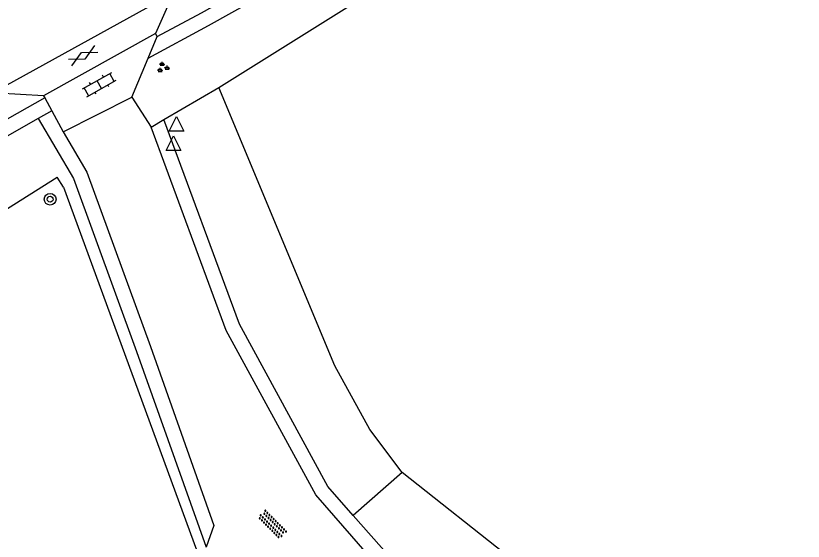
# Model space of a CAD drawing. Extents: x 124000 to 129000, y 395500 to 397503.
# Drawn here: x 128628.5 to 128682.2, y 395965.3 to 396001.2 of the extents above; entities that cross this region are included whole.
import ezdxf

# ---------------------------------------------------------------- set-up
doc = ezdxf.new("R2010")
doc.units = 0
for name, color, linetype in [('gg-afsc-draadraster', 7, 'Continuous'), ('gg-afsc-hekwerk', 7, 'Continuous'), ('gg-knt-onverhard', 7, 'Continuous'), ('gg-knt-verharding', 7, 'Continuous'), ('gg-knt-verharding nz', 7, 'Continuous'), ('gt-grn-groengrens', 7, 'Continuous'), ('gt-grn-groengrens NZ', 7, 'Continuous'), ('gt-grn-weggrens', 7, 'Continuous'), ('gt-symb-boom', 7, 'Continuous'), ('gt-symb-gesloten verharding', 7, 'Continuous'), ('gt-symb-groenvak', 7, 'Continuous'), ('gt-symb-klinker verharding', 7, 'Continuous'), ('gt-symb-overige verharding', 7, 'Continuous'), ('gt-symb-waterafsluiter', 7, 'Continuous')]:
    doc.layers.add(name, color=color, linetype=linetype)

# ---------------------------------------------------------------- blocks, each defined once
blk = doc.blocks.new('gt0-WAFSL')
at = {"layer": 'gt-symb-waterafsluiter'}
for p, q in [((-0.5, -0.333), (0, 0.667)), ((0, 0.667), (0.5, -0.333)), ((0.5, -0.333), (-0.5, -0.333))]:
    blk.add_line(p, q, dxfattribs=at)
blk = doc.blocks.new('gt0-GRVAK')
at = {"layer": 'gt-symb-groenvak'}
for p, q in [((-0.11, 0.189), (-0.228, 0.24)), ((-0.182, 0.153), (0.088, 0.153)), ((-0.091, 0.211), (-0.156, 0.322)), ((-0.047, 0.214), (-0.047, 0.393)), ((-0.004, 0.211), (0.061, 0.322)), ((0.015, 0.189), (0.133, 0.24)), ((0.262, -0.052), (0.197, 0.059)), ((0.305, -0.049), (0.305, 0.13)), ((0.349, -0.052), (0.414, 0.059)), ((-0.245, -0.228), (-0.363, -0.177)), ((-0.318, -0.264), (-0.047, -0.264)), ((-0.226, -0.206), (-0.291, -0.095)), ((-0.183, -0.203), (-0.183, -0.024)), ((-0.139, -0.206), (-0.074, -0.095)), ((-0.12, -0.228), (-0.002, -0.177)), ((0.243, -0.074), (0.125, -0.023)), ((0.17, -0.11), (0.441, -0.11)), ((0.368, -0.074), (0.486, -0.023))]:
    blk.add_line(p, q, dxfattribs=at)
blk = doc.blocks.new('gt0-OVH')
at = {"layer": 'gt-symb-overige verharding'}
for points in [[(-0.972, 0.298), (-0.967, 0.308), (-0.965, 0.319), (-0.966, 0.33), (-0.971, 0.34), (-0.978, 0.348), (-0.988, 0.353), (-0.999, 0.355), (-1.01, 0.354), (-1.02, 0.349), (-1.028, 0.342), (-1.033, 0.332), (-1.035, 0.321), (-1.034, 0.31), (-1.029, 0.3), (-1.022, 0.292), (-1.012, 0.287), (-1.001, 0.285), (-0.99, 0.286), (-0.98, 0.291)], [(-0.872, 0.106), (-0.867, 0.116), (-0.865, 0.126), (-0.866, 0.137), (-0.871, 0.147), (-0.878, 0.156), (-0.888, 0.161), (-0.899, 0.163), (-0.91, 0.162), (-0.92, 0.157), (-0.928, 0.15), (-0.933, 0.14), (-0.935, 0.129), (-0.934, 0.118), (-0.929, 0.108), (-0.922, 0.1), (-0.912, 0.095), (-0.901, 0.092), (-0.89, 0.094), (-0.88, 0.098)], [(-0.772, 0.298), (-0.767, 0.308), (-0.765, 0.319), (-0.766, 0.33), (-0.771, 0.34), (-0.778, 0.348), (-0.788, 0.353), (-0.799, 0.355), (-0.81, 0.354), (-0.82, 0.349), (-0.828, 0.342), (-0.833, 0.332), (-0.835, 0.321), (-0.834, 0.31), (-0.829, 0.3), (-0.822, 0.292), (-0.812, 0.287), (-0.801, 0.285), (-0.79, 0.286), (-0.78, 0.291)], [(-0.672, 0.106), (-0.667, 0.116), (-0.665, 0.126), (-0.666, 0.137), (-0.671, 0.147), (-0.678, 0.156), (-0.688, 0.161), (-0.699, 0.163), (-0.71, 0.162), (-0.72, 0.157), (-0.728, 0.15), (-0.733, 0.14), (-0.735, 0.129), (-0.734, 0.118), (-0.729, 0.108), (-0.722, 0.1), (-0.712, 0.095), (-0.701, 0.092), (-0.69, 0.094), (-0.68, 0.098)], [(-0.572, 0.298), (-0.567, 0.308), (-0.565, 0.319), (-0.566, 0.33), (-0.571, 0.34), (-0.578, 0.348), (-0.588, 0.353), (-0.599, 0.355), (-0.61, 0.354), (-0.62, 0.349), (-0.628, 0.342), (-0.633, 0.332), (-0.635, 0.321), (-0.634, 0.31), (-0.629, 0.3), (-0.622, 0.292), (-0.612, 0.287), (-0.601, 0.285), (-0.59, 0.286), (-0.58, 0.291)], [(-0.472, 0.106), (-0.467, 0.116), (-0.465, 0.126), (-0.466, 0.137), (-0.471, 0.147), (-0.478, 0.156), (-0.488, 0.161), (-0.499, 0.163), (-0.51, 0.162), (-0.52, 0.157), (-0.528, 0.15), (-0.533, 0.14), (-0.535, 0.129), (-0.534, 0.118), (-0.529, 0.108), (-0.522, 0.1), (-0.512, 0.095), (-0.501, 0.092), (-0.49, 0.094), (-0.48, 0.098)], [(-0.372, 0.298), (-0.367, 0.308), (-0.365, 0.319), (-0.366, 0.33), (-0.371, 0.34), (-0.378, 0.348), (-0.388, 0.353), (-0.399, 0.355), (-0.41, 0.354), (-0.42, 0.349), (-0.428, 0.342), (-0.433, 0.332), (-0.435, 0.321), (-0.434, 0.31), (-0.429, 0.3), (-0.422, 0.292), (-0.412, 0.287), (-0.401, 0.285), (-0.39, 0.286), (-0.38, 0.291)], [(-0.272, 0.106), (-0.267, 0.116), (-0.265, 0.126), (-0.266, 0.137), (-0.271, 0.147), (-0.278, 0.156), (-0.288, 0.161), (-0.299, 0.163), (-0.31, 0.162), (-0.32, 0.157), (-0.328, 0.15), (-0.333, 0.14), (-0.335, 0.129), (-0.334, 0.118), (-0.329, 0.108), (-0.322, 0.1), (-0.312, 0.095), (-0.301, 0.092), (-0.29, 0.094), (-0.28, 0.098)], [(-0.172, 0.298), (-0.167, 0.308), (-0.165, 0.319), (-0.166, 0.33), (-0.171, 0.34), (-0.178, 0.348), (-0.188, 0.353), (-0.199, 0.355), (-0.21, 0.354), (-0.22, 0.349), (-0.228, 0.342), (-0.233, 0.332), (-0.235, 0.321), (-0.234, 0.31), (-0.229, 0.3), (-0.222, 0.292), (-0.212, 0.287), (-0.201, 0.285), (-0.19, 0.286), (-0.18, 0.291)], [(-0.072, 0.106), (-0.067, 0.116), (-0.065, 0.126), (-0.066, 0.137), (-0.071, 0.147), (-0.078, 0.156), (-0.088, 0.161), (-0.099, 0.163), (-0.11, 0.162), (-0.12, 0.157), (-0.128, 0.15), (-0.133, 0.14), (-0.135, 0.129), (-0.134, 0.118), (-0.129, 0.108), (-0.122, 0.1), (-0.112, 0.095), (-0.101, 0.092), (-0.09, 0.094), (-0.08, 0.098)], [(0.028, 0.298), (0.033, 0.308), (0.035, 0.319), (0.034, 0.33), (0.029, 0.34), (0.022, 0.348), (0.012, 0.353), (0.001, 0.355), (-0.01, 0.354), (-0.02, 0.349), (-0.028, 0.342), (-0.033, 0.332), (-0.035, 0.321), (-0.034, 0.31), (-0.029, 0.3), (-0.022, 0.292), (-0.012, 0.287), (-0.001, 0.285), (0.01, 0.286), (0.02, 0.291)], [(0.128, 0.106), (0.133, 0.116), (0.135, 0.126), (0.134, 0.137), (0.129, 0.147), (0.122, 0.156), (0.112, 0.161), (0.101, 0.163), (0.09, 0.162), (0.08, 0.157), (0.072, 0.15), (0.067, 0.14), (0.065, 0.129), (0.066, 0.118), (0.071, 0.108), (0.078, 0.1), (0.088, 0.095), (0.099, 0.092), (0.11, 0.094), (0.12, 0.098)], [(0.228, 0.298), (0.233, 0.308), (0.235, 0.319), (0.234, 0.33), (0.229, 0.34), (0.222, 0.348), (0.212, 0.353), (0.201, 0.355), (0.19, 0.354), (0.18, 0.349), (0.172, 0.342), (0.167, 0.332), (0.165, 0.321), (0.166, 0.31), (0.171, 0.3), (0.178, 0.292), (0.188, 0.287), (0.199, 0.285), (0.21, 0.286), (0.22, 0.291)], [(0.328, 0.106), (0.333, 0.116), (0.335, 0.126), (0.334, 0.137), (0.329, 0.147), (0.322, 0.156), (0.312, 0.161), (0.301, 0.163), (0.29, 0.162), (0.28, 0.157), (0.272, 0.15), (0.267, 0.14), (0.265, 0.129), (0.266, 0.118), (0.271, 0.108), (0.278, 0.1), (0.288, 0.095), (0.299, 0.092), (0.31, 0.094), (0.32, 0.098)], [(0.428, 0.298), (0.433, 0.308), (0.435, 0.319), (0.434, 0.33), (0.429, 0.34), (0.422, 0.348), (0.412, 0.353), (0.401, 0.355), (0.39, 0.354), (0.38, 0.349), (0.372, 0.342), (0.367, 0.332), (0.365, 0.321), (0.366, 0.31), (0.371, 0.3), (0.378, 0.292), (0.388, 0.287), (0.399, 0.285), (0.41, 0.286), (0.42, 0.291)], [(0.528, 0.106), (0.533, 0.116), (0.535, 0.126), (0.534, 0.137), (0.529, 0.147), (0.522, 0.156), (0.512, 0.161), (0.501, 0.163), (0.49, 0.162), (0.48, 0.157), (0.472, 0.15), (0.467, 0.14), (0.465, 0.129), (0.466, 0.118), (0.471, 0.108), (0.478, 0.1), (0.488, 0.095), (0.499, 0.092), (0.51, 0.094), (0.52, 0.098)], [(0.628, 0.298), (0.633, 0.308), (0.635, 0.319), (0.634, 0.33), (0.629, 0.34), (0.622, 0.348), (0.612, 0.353), (0.601, 0.355), (0.59, 0.354), (0.58, 0.349), (0.572, 0.342), (0.567, 0.332), (0.565, 0.321), (0.566, 0.31), (0.571, 0.3), (0.578, 0.292), (0.588, 0.287), (0.599, 0.285), (0.61, 0.286), (0.62, 0.291)], [(0.728, 0.106), (0.733, 0.116), (0.735, 0.126), (0.734, 0.137), (0.729, 0.147), (0.722, 0.156), (0.712, 0.161), (0.701, 0.163), (0.69, 0.162), (0.68, 0.157), (0.672, 0.15), (0.667, 0.14), (0.665, 0.129), (0.666, 0.118), (0.671, 0.108), (0.678, 0.1), (0.688, 0.095), (0.699, 0.092), (0.71, 0.094), (0.72, 0.098)], [(0.828, 0.298), (0.833, 0.308), (0.835, 0.319), (0.834, 0.33), (0.829, 0.34), (0.822, 0.348), (0.812, 0.353), (0.801, 0.355), (0.79, 0.354), (0.78, 0.349), (0.772, 0.342), (0.767, 0.332), (0.765, 0.321), (0.766, 0.31), (0.771, 0.3), (0.778, 0.292), (0.788, 0.287), (0.799, 0.285), (0.81, 0.286), (0.82, 0.291)], [(0.928, 0.106), (0.933, 0.116), (0.935, 0.126), (0.934, 0.137), (0.929, 0.147), (0.922, 0.156), (0.912, 0.161), (0.901, 0.163), (0.89, 0.162), (0.88, 0.157), (0.872, 0.15), (0.867, 0.14), (0.865, 0.129), (0.866, 0.118), (0.871, 0.108), (0.878, 0.1), (0.888, 0.095), (0.899, 0.092), (0.91, 0.094), (0.92, 0.098)], [(1.028, 0.298), (1.033, 0.308), (1.035, 0.319), (1.034, 0.33), (1.029, 0.34), (1.022, 0.348), (1.012, 0.353), (1.001, 0.355), (0.99, 0.354), (0.98, 0.349), (0.972, 0.342), (0.967, 0.332), (0.965, 0.321), (0.966, 0.31), (0.971, 0.3), (0.978, 0.292), (0.988, 0.287), (0.999, 0.285), (1.01, 0.286), (1.02, 0.291)], [(-0.972, -0.142), (-0.967, -0.132), (-0.965, -0.121), (-0.966, -0.11), (-0.971, -0.1), (-0.978, -0.092), (-0.988, -0.087), (-0.999, -0.085), (-1.01, -0.086), (-1.02, -0.091), (-1.028, -0.098), (-1.033, -0.108), (-1.035, -0.119), (-1.034, -0.13), (-1.029, -0.14), (-1.022, -0.148), (-1.012, -0.153), (-1.001, -0.155), (-0.99, -0.154), (-0.98, -0.149)], [(-0.872, -0.334), (-0.867, -0.324), (-0.865, -0.314), (-0.866, -0.303), (-0.871, -0.293), (-0.878, -0.284), (-0.888, -0.279), (-0.899, -0.277), (-0.91, -0.278), (-0.92, -0.283), (-0.928, -0.29), (-0.933, -0.3), (-0.935, -0.311), (-0.934, -0.322), (-0.929, -0.332), (-0.922, -0.34), (-0.912, -0.345), (-0.901, -0.348), (-0.89, -0.346), (-0.88, -0.342)], [(-0.772, -0.142), (-0.767, -0.132), (-0.765, -0.121), (-0.766, -0.11), (-0.771, -0.1), (-0.778, -0.092), (-0.788, -0.087), (-0.799, -0.085), (-0.81, -0.086), (-0.82, -0.091), (-0.828, -0.098), (-0.833, -0.108), (-0.835, -0.119), (-0.834, -0.13), (-0.829, -0.14), (-0.822, -0.148), (-0.812, -0.153), (-0.801, -0.155), (-0.79, -0.154), (-0.78, -0.149)], [(-0.672, -0.334), (-0.667, -0.324), (-0.665, -0.314), (-0.666, -0.303), (-0.671, -0.293), (-0.678, -0.284), (-0.688, -0.279), (-0.699, -0.277), (-0.71, -0.278), (-0.72, -0.283), (-0.728, -0.29), (-0.733, -0.3), (-0.735, -0.311), (-0.734, -0.322), (-0.729, -0.332), (-0.722, -0.34), (-0.712, -0.345), (-0.701, -0.348), (-0.69, -0.346), (-0.68, -0.342)], [(-0.572, -0.142), (-0.567, -0.132), (-0.565, -0.121), (-0.566, -0.11), (-0.571, -0.1), (-0.578, -0.092), (-0.588, -0.087), (-0.599, -0.085), (-0.61, -0.086), (-0.62, -0.091), (-0.628, -0.098), (-0.633, -0.108), (-0.635, -0.119), (-0.634, -0.13), (-0.629, -0.14), (-0.622, -0.148), (-0.612, -0.153), (-0.601, -0.155), (-0.59, -0.154), (-0.58, -0.149)], [(-0.472, -0.334), (-0.467, -0.324), (-0.465, -0.314), (-0.466, -0.303), (-0.471, -0.293), (-0.478, -0.284), (-0.488, -0.279), (-0.499, -0.277), (-0.51, -0.278), (-0.52, -0.283), (-0.528, -0.29), (-0.533, -0.3), (-0.535, -0.311), (-0.534, -0.322), (-0.529, -0.332), (-0.522, -0.34), (-0.512, -0.345), (-0.501, -0.348), (-0.49, -0.346), (-0.48, -0.342)], [(-0.372, -0.142), (-0.367, -0.132), (-0.365, -0.121), (-0.366, -0.11), (-0.371, -0.1), (-0.378, -0.092), (-0.388, -0.087), (-0.399, -0.085), (-0.41, -0.086), (-0.42, -0.091), (-0.428, -0.098), (-0.433, -0.108), (-0.435, -0.119), (-0.434, -0.13), (-0.429, -0.14), (-0.422, -0.148), (-0.412, -0.153), (-0.401, -0.155), (-0.39, -0.154), (-0.38, -0.149)], [(-0.272, -0.334), (-0.267, -0.324), (-0.265, -0.314), (-0.266, -0.303), (-0.271, -0.293), (-0.278, -0.284), (-0.288, -0.279), (-0.299, -0.277), (-0.31, -0.278), (-0.32, -0.283), (-0.328, -0.29), (-0.333, -0.3), (-0.335, -0.311), (-0.334, -0.322), (-0.329, -0.332), (-0.322, -0.34), (-0.312, -0.345), (-0.301, -0.348), (-0.29, -0.346), (-0.28, -0.342)], [(-0.172, -0.142), (-0.167, -0.132), (-0.165, -0.121), (-0.166, -0.11), (-0.171, -0.1), (-0.178, -0.092), (-0.188, -0.087), (-0.199, -0.085), (-0.21, -0.086), (-0.22, -0.091), (-0.228, -0.098), (-0.233, -0.108), (-0.235, -0.119), (-0.234, -0.13), (-0.229, -0.14), (-0.222, -0.148), (-0.212, -0.153), (-0.201, -0.155), (-0.19, -0.154), (-0.18, -0.149)], [(-0.072, -0.334), (-0.067, -0.324), (-0.065, -0.314), (-0.066, -0.303), (-0.071, -0.293), (-0.078, -0.284), (-0.088, -0.279), (-0.099, -0.277), (-0.11, -0.278), (-0.12, -0.283), (-0.128, -0.29), (-0.133, -0.3), (-0.135, -0.311), (-0.134, -0.322), (-0.129, -0.332), (-0.122, -0.34), (-0.112, -0.345), (-0.101, -0.348), (-0.09, -0.346), (-0.08, -0.342)], [(0.028, -0.142), (0.033, -0.132), (0.035, -0.121), (0.034, -0.11), (0.029, -0.1), (0.022, -0.092), (0.012, -0.087), (0.001, -0.085), (-0.01, -0.086), (-0.02, -0.091), (-0.028, -0.098), (-0.033, -0.108), (-0.035, -0.119), (-0.034, -0.13), (-0.029, -0.14), (-0.022, -0.148), (-0.012, -0.153), (-0.001, -0.155), (0.01, -0.154), (0.02, -0.149)], [(0.128, -0.334), (0.133, -0.324), (0.135, -0.314), (0.134, -0.303), (0.129, -0.293), (0.122, -0.284), (0.112, -0.279), (0.101, -0.277), (0.09, -0.278), (0.08, -0.283), (0.072, -0.29), (0.067, -0.3), (0.065, -0.311), (0.066, -0.322), (0.071, -0.332), (0.078, -0.34), (0.088, -0.345), (0.099, -0.348), (0.11, -0.346), (0.12, -0.342)], [(0.228, -0.142), (0.233, -0.132), (0.235, -0.121), (0.234, -0.11), (0.229, -0.1), (0.222, -0.092), (0.212, -0.087), (0.201, -0.085), (0.19, -0.086), (0.18, -0.091), (0.172, -0.098), (0.167, -0.108), (0.165, -0.119), (0.166, -0.13), (0.171, -0.14), (0.178, -0.148), (0.188, -0.153), (0.199, -0.155), (0.21, -0.154), (0.22, -0.149)], [(0.328, -0.334), (0.333, -0.324), (0.335, -0.314), (0.334, -0.303), (0.329, -0.293), (0.322, -0.284), (0.312, -0.279), (0.301, -0.277), (0.29, -0.278), (0.28, -0.283), (0.272, -0.29), (0.267, -0.3), (0.265, -0.311), (0.266, -0.322), (0.271, -0.332), (0.278, -0.34), (0.288, -0.345), (0.299, -0.348), (0.31, -0.346), (0.32, -0.342)], [(0.428, -0.142), (0.433, -0.132), (0.435, -0.121), (0.434, -0.11), (0.429, -0.1), (0.422, -0.092), (0.412, -0.087), (0.401, -0.085), (0.39, -0.086), (0.38, -0.091), (0.372, -0.098), (0.367, -0.108), (0.365, -0.119), (0.366, -0.13), (0.371, -0.14), (0.378, -0.148), (0.388, -0.153), (0.399, -0.155), (0.41, -0.154), (0.42, -0.149)], [(0.528, -0.334), (0.533, -0.324), (0.535, -0.314), (0.534, -0.303), (0.529, -0.293), (0.522, -0.284), (0.512, -0.279), (0.501, -0.277), (0.49, -0.278), (0.48, -0.283), (0.472, -0.29), (0.467, -0.3), (0.465, -0.311), (0.466, -0.322), (0.471, -0.332), (0.478, -0.34), (0.488, -0.345), (0.499, -0.348), (0.51, -0.346), (0.52, -0.342)], [(0.628, -0.142), (0.633, -0.132), (0.635, -0.121), (0.634, -0.11), (0.629, -0.1), (0.622, -0.092), (0.612, -0.087), (0.601, -0.085), (0.59, -0.086), (0.58, -0.091), (0.572, -0.098), (0.567, -0.108), (0.565, -0.119), (0.566, -0.13), (0.571, -0.14), (0.578, -0.148), (0.588, -0.153), (0.599, -0.155), (0.61, -0.154), (0.62, -0.149)], [(0.728, -0.334), (0.733, -0.324), (0.735, -0.314), (0.734, -0.303), (0.729, -0.293), (0.722, -0.284), (0.712, -0.279), (0.701, -0.277), (0.69, -0.278), (0.68, -0.283), (0.672, -0.29), (0.667, -0.3), (0.665, -0.311), (0.666, -0.322), (0.671, -0.332), (0.678, -0.34), (0.688, -0.345), (0.699, -0.348), (0.71, -0.346), (0.72, -0.342)], [(0.828, -0.142), (0.833, -0.132), (0.835, -0.121), (0.834, -0.11), (0.829, -0.1), (0.822, -0.092), (0.812, -0.087), (0.801, -0.085), (0.79, -0.086), (0.78, -0.091), (0.772, -0.098), (0.767, -0.108), (0.765, -0.119), (0.766, -0.13), (0.771, -0.14), (0.778, -0.148), (0.788, -0.153), (0.799, -0.155), (0.81, -0.154), (0.82, -0.149)], [(0.928, -0.334), (0.933, -0.324), (0.935, -0.314), (0.934, -0.303), (0.929, -0.293), (0.922, -0.284), (0.912, -0.279), (0.901, -0.277), (0.89, -0.278), (0.88, -0.283), (0.872, -0.29), (0.867, -0.3), (0.865, -0.311), (0.866, -0.322), (0.871, -0.332), (0.878, -0.34), (0.888, -0.345), (0.899, -0.348), (0.91, -0.346), (0.92, -0.342)], [(1.028, -0.142), (1.033, -0.132), (1.035, -0.121), (1.034, -0.11), (1.029, -0.1), (1.022, -0.092), (1.012, -0.087), (1.001, -0.085), (0.99, -0.086), (0.98, -0.091), (0.972, -0.098), (0.967, -0.108), (0.965, -0.119), (0.966, -0.13), (0.971, -0.14), (0.978, -0.148), (0.988, -0.153), (0.999, -0.155), (1.01, -0.154), (1.02, -0.149)]]:
    blk.add_lwpolyline(points, close=True, dxfattribs=at)
blk = doc.blocks.new('gt0-GESVH1')
at = {"layer": 'gt-symb-gesloten verharding'}
for p, q in [((-0.992, -0.261), (0.008, 0.239)), ((0.008, -0.261), (-0.992, 0.239)), ((0.008, 0.239), (1.008, -0.261)), ((1.008, 0.239), (0.008, -0.261))]:
    blk.add_line(p, q, dxfattribs=at)
blk = doc.blocks.new('gt0-BOOM')
at = {"layer": 'gt-symb-boom'}
for radius in [0.4, 0.2]:
    blk.add_circle((0, 0), radius, dxfattribs=at)
blk = doc.blocks.new('gt0-KL1')
at = {"layer": 'gt-symb-klinker verharding'}
for p, q in [((-1.15, 0.3), (1.15, 0.3)), ((-1, -0.3), (-1, 0.3)), ((-0.5, 0.3), (-0.5, 0.45)), ((0, -0.3), (0, 0.3)), ((0.5, 0.3), (0.5, 0.45)), ((1, -0.3), (1, 0.3)), ((-1.15, -0.3), (1.15, -0.3)), ((-0.5, -0.45), (-0.5, -0.3)), ((0.5, -0.45), (0.5, -0.3))]:
    blk.add_line(p, q, dxfattribs=at)

msp = doc.modelspace()

# ---------------------------------------------------------------- linework, layer by layer
at = {"layer": 'gg-afsc-draadraster'}
for p, q in [((128642.354, 395996.269), (128681.165, 396020.556)), ((128638.605, 395994.075), (128642.354, 395996.269)), ((128637.729, 395993.562), (128638.605, 395994.075))]:
    msp.add_line(p, q, dxfattribs=at)
at = {"layer": 'gg-afsc-hekwerk'}
msp.add_line((128631.755, 395989.469), (128641.126, 395963.943), dxfattribs=at)
at = {"layer": 'gg-knt-onverhard'}
msp.add_line((128636.42, 395995.608), (128637.729, 395993.562), dxfattribs=at)
for points in [[(128954.346, 395760.78), (128948.978, 395764.437), (128925.696, 395777.967), (128910.147, 395787.231), (128877.355, 395803.24), (128864.302, 395808.955), (128847.565, 395816.531), (128832.35, 395823.92), (128813.915, 395836.352), (128802.818, 395844.061), (128782.878, 395859.449), (128770.302, 395869.659), (128754.987, 395881.698), (128739.895, 395893.062), (128722.48, 395906.807), (128714.461, 395913.108), (128696.722, 395926.809), (128676.458, 395942.51), (128659.087, 395956.876), (128648.968, 395968.489), (128642.863, 395979.708), (128637.729, 395993.562)], [(128631.729, 395993.241), (128633.346, 395990.495), (128637.685, 395978.599), (128642.021, 395966.413), (128641.485, 395964.935)]]:
    msp.add_lwpolyline(points, dxfattribs=at)
at = {"layer": 'gg-knt-verharding'}
for p, q in [((128638.038, 395999.953), (128630.4, 395995.698)), ((128637.538, 395998.262), (128638.159, 395999.736)), ((128638.159, 395999.736), (128638.038, 395999.953)), ((128636.42, 395995.608), (128637.538, 395998.262)), ((128630.4, 395995.698), (128630.481, 395995.554)), ((128630.481, 395995.554), (128630.956, 395994.674)), ((128631.729, 395993.241), (128636.42, 395995.608)), ((128630.956, 395994.674), (128631.729, 395993.241))]:
    msp.add_line(p, q, dxfattribs=at)
for points in [[(128638.159, 395999.736), (128641.162, 396001.363), (128649.685, 396006.131), (128661.922, 396012.886), (128670.993, 396017.928), (128680.216, 396023.181), (128688.666, 396028.279), (128698.021, 396034.063), (128713.675, 396043.893), (128725.348, 396051.193), (128730.696, 396054.565)], [(128630.481, 395995.554), (128624.803, 395992.349), (128611.638, 395985.033), (128605.052, 395981.208), (128598.877, 395977.353), (128565.853, 395956.148)]]:
    msp.add_lwpolyline(points, dxfattribs=at)
at = {"layer": 'gg-knt-verharding nz'}
msp.add_line((128626.876, 395995.891), (128639.272, 396002.723), dxfattribs=at)
at = {"layer": 'gt-grn-groengrens'}
for p, q in [((128631.755, 395989.469), (128631.33, 395990.146)), ((128654.87, 395970.011), (128651.527, 395967.084)), ((128796.061, 395858.514), (128654.87, 395970.011))]:
    msp.add_line(p, q, dxfattribs=at)
for points in [[(128654.87, 395970.011), (128652.649, 395972.959), (128650.269, 395977.287), (128642.354, 395996.269)], [(128570.043, 395953.897), (128620.279, 395983.2), (128631.33, 395990.146)]]:
    msp.add_lwpolyline(points, dxfattribs=at)
at = {"layer": 'gt-grn-groengrens NZ'}
for p, q in [((128630.956, 395994.674), (128630.032, 395994.152)), ((128653.964, 395964.301), (128651.527, 395967.084))]:
    msp.add_line(p, q, dxfattribs=at)
for points in [[(128637.538, 395998.262), (128641.644, 396000.487), (128650.171, 396005.257), (128662.407, 396012.011), (128671.483, 396017.056), (128680.722, 396022.318), (128689.187, 396027.426), (128698.55, 396033.214), (128714.206, 396043.046), (128725.88, 396050.346), (128731.713, 396053.929)], [(128630.032, 395994.152), (128625.292, 395991.477), (128612.132, 395984.164), (128605.568, 395980.351), (128599.412, 395976.508), (128566.273, 395955.229)], [(128630.032, 395994.152), (128632.438, 395990.066), (128636.744, 395978.26), (128641.485, 395964.935)], [(128651.527, 395967.084), (128649.794, 395969.063), (128643.776, 395980.123), (128638.605, 395994.075)]]:
    msp.add_lwpolyline(points, dxfattribs=at)
at = {"layer": 'gt-grn-weggrens'}
for p, q in [((128639.272, 396002.723), (128638.038, 395999.953)), ((128630.4, 395995.698), (128626.876, 395995.891))]:
    msp.add_line(p, q, dxfattribs=at)

# ---------------------------------------------------------------- block references
at = {"layer": 'gt-symb-boom'}
msp.add_blockref('gt0-BOOM', (128630.849, 395988.648), dxfattribs=at)
at = {"layer": 'gt-symb-gesloten verharding', "rotation": 28.025316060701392}
msp.add_blockref('gt0-GESVH1', (128633.092, 395998.435), dxfattribs=at)
at = {"layer": 'gt-symb-groenvak'}
msp.add_blockref('gt0-GRVAK', (128638.532, 395997.626), dxfattribs=at)
at = {"layer": 'gt-symb-klinker verharding', "rotation": 29.076863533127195}
msp.add_blockref('gt0-KL1', (128634.2, 395996.462), dxfattribs=at)
at = {"layer": 'gt-symb-overige verharding', "rotation": -44.918959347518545}
msp.add_blockref('gt0-OVH', (128646.008, 395966.474), dxfattribs=at)
at = {"layer": 'gt-symb-waterafsluiter'}
for p in [(128639.457, 395993.624), (128639.258, 395992.307)]:
    msp.add_blockref('gt0-WAFSL', p, dxfattribs=at)

doc.saveas('drawing.dxf')
